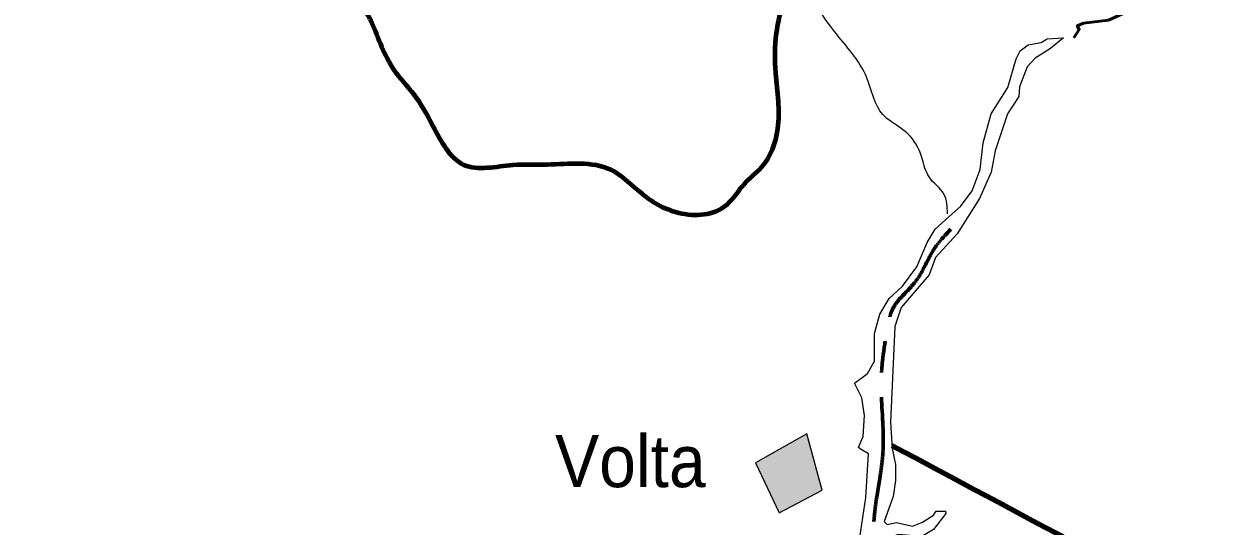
# Model space of a CAD drawing. Extents: x 553962 to 842807, y 8883888 to 9032388.
# Drawn here: x 584357 to 595852, y 8976424 to 8981246 of the extents above; entities that cross this region are included whole.
import ezdxf

# ---------------------------------------------------------------- set-up
doc = ezdxf.new("R2010")
doc.units = 0
doc.header["$LTSCALE"] = 200
doc.linetypes.add('LONG_DASH_SHORT_DASH', pattern=[9.9, 6, -1.2, 1.5, -1.2])
for name, color, linetype, lineweight in [('21', 7, 'Continuous', 25), ('24', 7, 'Continuous', 25), ('25', 7, 'Continuous', 13), ('50', 7, 'Continuous', 80), ('7', 7, 'LONG_DASH_SHORT_DASH', 60), ('9', 7, 'Continuous', 90)]:
    doc.layers.add(name, color=color, linetype=linetype, lineweight=lineweight)
doc.layers.add('41', color=7, linetype='Continuous')

msp = doc.modelspace()

# ---------------------------------------------------------------- hatches: boundary and pattern name
at = {"layer": '21'}
msp.add_hatch(color=256, dxfattribs=at).paths.add_polyline_path([(591387.2, 8977029.8), (591614.3, 8976550.1), (592028.7, 8976768.6), (591880.1, 8977309.9)])

# ---------------------------------------------------------------- linework, layer by layer
msp.add_lwpolyline([(591387.2, 8977029.8), (591614.3, 8976550.1), (592028.7, 8976768.6), (591880.1, 8977309.9)], close=True, dxfattribs=at)
at = {"layer": '24', "lineweight": 53}
msp.add_lwpolyline([(594445, 8981112.5), (594498.6, 8981193.2), (594478.9, 8981228.6), (594539.1, 8981252.5), (594781.2, 8981282.3), (594943.8, 8981357.5), (595881.6, 8982053.4), (596221.2, 8982344.2), (596509.3, 8982553.5), (597144.4, 8983071.7)], dxfattribs=at)
at = {"layer": '24'}
msp.add_spline([(593232.1, 8979422.6), (593198.8, 8979610.9), (593054.8, 8979777.1), (592988.4, 8979954.4), (592877.6, 8980164.9), (592722.6, 8980286.8), (592611.8, 8980375.4), (592456.8, 8980729.9), (592146.7, 8981173.1), (591936.2, 8981505.4), (591869.8, 8981682.7), (591814.4, 8981815.7), (591504.3, 8981904.3), (591316, 8982048.3), (591216.4, 8982148), (591072.4, 8982347.5), (591183.1, 8982491.5), (591526.5, 8982834.9), (591637.2, 8983134.1), (591980.6, 8983211.6), (591958.4, 8983388.9), (591925.2, 8983544), (592146.7, 8983832), (592445.7, 8983865.3), (592589.7, 8983987.2), (592600.8, 8984208.7), (592778, 8984507.9), (592656.1, 8984718.4), (592478.9, 8984851.3), (592456.8, 8985084), (592589.7, 8985228), (592634, 8985394.2), (592645.1, 8985826.3), (592645.1, 8985970.3), (592467.9, 8986191.9), (592423.5, 8986763.6), (592224.2, 8987206.8), (592124.5, 8987461.6), (591847.6, 8987760.7), (591604, 8988037.7), (591482.1, 8988436.5), (591360.3, 8988702.4), (590950.5, 8989079.1), (590806.6, 8989256.4), (590518.6, 8989245.3), (590341.4, 8989422.6), (590031.3, 8989610.9), (589676.9, 8989721.7)], degree=3, dxfattribs=at)
at = {"layer": '25'}
for points in [[(594348, 8981113.9), (594348, 8981113.9), (594223.4, 8981008.9), (594075.8, 8980918.9), (593999.5, 8980834.1), (593923.2, 8980641.1), (593918.7, 8980549.5), (593810.5, 8980383.8), (593691.6, 8980027.2), (593653.2, 8979823), (593541.1, 8979568.9), (593541.1, 8979568.9), (593326.1, 8979230.3), (593118.1, 8979003.2), (593056.2, 8978837.1), (592788.7, 8978522.9), (592727, 8978339.3), (592684.6, 8977422.8), (592701.6, 8977167.9), (592731.3, 8977014.7), (592731.4, 8976862.7), (592710.1, 8976709.1), (592625.3, 8976466.7), (592653, 8976439.2), (592742.2, 8976458.1), (592894.9, 8976424.2), (592992.8, 8976460.4), (593098.8, 8976528.3), (593123.6, 8976567.4), (593214.3, 8976567.6), (593214.6, 8976559.7)], [(594348, 8981113.9), (594348, 8981113.9), (594223.4, 8981008.9), (594075.8, 8980918.9), (593999.5, 8980834.1), (593923.2, 8980641.1), (593918.7, 8980549.5), (593810.5, 8980383.8), (593691.6, 8980027.2), (593653.2, 8979823), (593541.1, 8979568.9), (593541.1, 8979568.9), (593326.1, 8979230.3), (593118.1, 8979003.2), (593056.2, 8978837.1), (592788.7, 8978522.9), (592727, 8978339.3), (592684.6, 8977422.8), (592701.6, 8977167.9), (592731.3, 8977014.7), (592731.4, 8976862.7), (592710.1, 8976709.1), (592625.3, 8976466.7), (592653, 8976439.2), (592742.2, 8976458.1), (592894.9, 8976424.2), (592992.8, 8976460.4), (593098.8, 8976528.3), (593123.6, 8976567.4), (593214.3, 8976567.6), (593214.6, 8976559.7)], [(593249.5, 8979396.5), (593358, 8979493.7), (593470.6, 8979644.5), (593544.9, 8979848.5), (593574.7, 8980103.6), (593653.1, 8980383.1), (593812.7, 8980635), (593893.2, 8980910.4), (593931.4, 8980988.9), (594007.8, 8981044.3), (594131.2, 8981067.8), (594188.7, 8981102), (594348, 8981113.9)], [(593249.5, 8979396.5), (593358, 8979493.7), (593470.6, 8979644.5), (593544.9, 8979848.5), (593574.7, 8980103.6), (593653.1, 8980383.1), (593812.7, 8980635), (593893.2, 8980910.4), (593931.4, 8980988.9), (594007.8, 8981044.3), (594131.2, 8981067.8), (594188.7, 8981102), (594348, 8981113.9)], [(592340.2, 8977796.1), (592463.6, 8977889.9), (592529.4, 8978006.6), (592531.7, 8978272), (592582.8, 8978459.4), (592672, 8978608.1), (592799.5, 8978729.2), (592937.2, 8978913.6), (593037.2, 8979147.4), (593113.6, 8979274.7), (593249.5, 8979396.5)], [(592340.2, 8977796.1), (592463.6, 8977889.9), (592529.4, 8978006.6), (592531.7, 8978272), (592582.8, 8978459.4), (592672, 8978608.1), (592799.5, 8978729.2), (592937.2, 8978913.6), (593037.2, 8979147.4), (593113.6, 8979274.7), (593249.5, 8979396.5)], [(592403.5, 8977160.8), (592376.8, 8977178.1), (592423.3, 8977282.6), (592436.1, 8977486), (592410.8, 8977655.4), (592340.2, 8977796.1)], [(592403.5, 8977160.8), (592376.8, 8977178.1), (592423.3, 8977282.6), (592436.1, 8977486), (592410.8, 8977655.4), (592340.2, 8977796.1)], [(592391.5, 8976313.7), (592449, 8976697.9), (592471.9, 8977116.8), (592403.5, 8977160.8)], [(592391.5, 8976313.7), (592449, 8976697.9), (592471.9, 8977116.8), (592403.5, 8977160.8)], [(593214.6, 8976559.7), (593215.2, 8976544.7), (593099, 8976390.4), (592986.9, 8976322.5), (592758.7, 8976343.4), (592708.2, 8976324.4), (592695.2, 8976224.5), (592709.9, 8975991.5), (592983.9, 8975944.1), (593493.9, 8975956.8), (593602.1, 8975927.4), (593649.1, 8975881.7)], [(593214.6, 8976559.7), (593215.2, 8976544.7), (593099, 8976390.4), (592986.9, 8976322.5), (592758.7, 8976343.4), (592708.2, 8976324.4), (592695.2, 8976224.5), (592709.9, 8975991.5), (592983.9, 8975944.1), (593493.9, 8975956.8), (593602.1, 8975927.4), (593649.1, 8975881.7)]]:
    msp.add_lwpolyline(points, dxfattribs=at)
at = {"layer": '50'}
msp.add_spline([(579148.1, 8988779.9), (579427, 8987839.9), (579649.7, 8987577), (579947.7, 8987297.7), (580322.6, 8987124), (580641.3, 8986518.9), (580936.3, 8986026.1), (581809.9, 8985539.3), (582560.8, 8985634.2), (582854.8, 8985802.5), (583320, 8985978.1), (583497.4, 8985705.8), (583646, 8985174.6), (583809.8, 8985009.3), (584160.3, 8984891.9), (584506.5, 8984830.5), (584852.9, 8984779.2), (585005.6, 8984542.9), (584803.5, 8984108.8), (584639.8, 8983913.1), (584599.4, 8983537.5), (584729.3, 8983103.2), (585070.6, 8982685.9), (585499.3, 8982399.4), (586356, 8982146.8), (586773.3, 8982125), (586965.2, 8982183), (587325.6, 8981684), (587677.5, 8981302.2), (587697, 8981261.2), (587912.1, 8980805.2), (588105, 8980568.2), (588287, 8980265.3), (588583.7, 8979894.5), (589056.5, 8979892.1), (589388.6, 8979897), (589996.6, 8979846.7), (590255.5, 8979649.4), (590619.8, 8979440.2), (591083.3, 8979488.8), (591297.8, 8979729.5), (591445.7, 8979869.5), (591601.6, 8980238.2), (591583.8, 8980772.4), (591589.1, 8981158.8), (591632.8, 8981407.2), (591637.9, 8981778.3), (591638, 8981784.3)], degree=3, dxfattribs=at)
at = {"layer": '7'}
msp.add_spline([(592525.2, 8976466.9), (592528.1, 8976506.5), (592612.5, 8977139.6), (592595.6, 8977840.2), (592646.2, 8978279.2), (592713.7, 8978524), (592916.2, 8978760.3), (593118.7, 8979106.4), (593264.9, 8979274.8)], degree=3, dxfattribs=at)
at = {"layer": '9'}
msp.add_spline([(592698.5, 8977198.4), (599903.5, 8973292.7), (608459.2, 8968138.2), (612674.8, 8965332.6), (616842, 8962096.4), (620005, 8958671.2), (621134, 8957974.7), (621473.4, 8956805.3), (621586.2, 8956597.5)], degree=3, dxfattribs=at)

# ---------------------------------------------------------------- texts
at = {"layer": '41', "width": 0.95}
msp.add_text('Volta', height=500, dxfattribs=at).set_placement((589461.3, 8976797.6))

doc.saveas('drawing.dxf')
